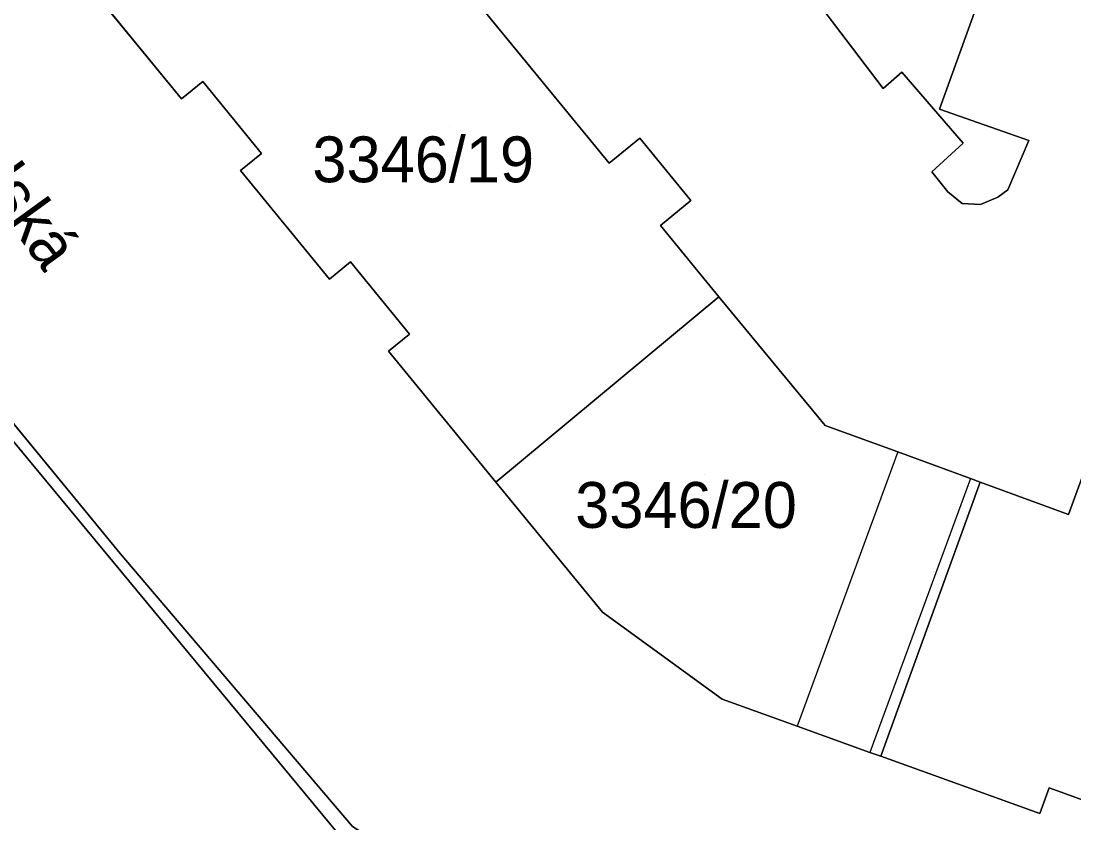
# Model space of a CAD drawing. Extents: x -262715 to -259381, y -1237238 to -1231182.
# Drawn here: x -262110.2 to -262064.29, y -1235564.28 to -1235529.32 of the extents above; entities that cross this region are included whole.
import ezdxf

# ---------------------------------------------------------------- set-up
doc = ezdxf.new("R2010")
doc.units = 0
for name, color, linetype in [('body_kn', 7, 'Continuous'), ('kladpar_druhypozemkov', 7, 'Continuous'), ('kladpar_hranice', 7, 'Continuous'), ('kladpar_parcelnecisla', 7, 'Continuous'), ('kladpar_plochy', 7, 'Continuous'), ('popisy', 7, 'Continuous'), ('zappar_hrandruhpozemk', 7, 'Continuous')]:
    doc.layers.add(name, color=color, linetype=linetype)

msp = doc.modelspace()

# ---------------------------------------------------------------- linework, layer by layer
at = {"layer": 'body_kn'}
for p, q in [((-262071.79, -1235531.55), (-262071.79, -1235531.55)), ((-262102.28, -1235531.96), (-262102.28, -1235531.96)), ((-262072.6, -1235532.26), (-262072.6, -1235532.26)), ((-262103.2, -1235532.71), (-262103.2, -1235532.71)), ((-262070.15, -1235533.16), (-262070.15, -1235533.16)), ((-262083.22, -1235534.43), (-262083.22, -1235534.43)), ((-262069.11, -1235534.65), (-262069.11, -1235534.65)), ((-262066.25, -1235534.53), (-262066.25, -1235534.53)), ((-262099.72, -1235535.1), (-262099.72, -1235535.1)), ((-262084.55, -1235535.52), (-262084.55, -1235535.52)), ((-262100.63, -1235535.84), (-262100.63, -1235535.84)), ((-262070.48, -1235535.89), (-262070.48, -1235535.89)), ((-262067.17, -1235536.68), (-262067.17, -1235536.68)), ((-262080.99, -1235537.15), (-262080.99, -1235537.15)), ((-262069.79, -1235536.77), (-262069.79, -1235536.77)), ((-262067.61, -1235537), (-262067.61, -1235537)), ((-262069.16, -1235537.27), (-262069.16, -1235537.27)), ((-262068.36, -1235537.32), (-262068.36, -1235537.32)), ((-262082.32, -1235538.24), (-262082.32, -1235538.24)), ((-262095.84, -1235539.82), (-262095.84, -1235539.82)), ((-262096.75, -1235540.57), (-262096.75, -1235540.57)), ((-262079.77, -1235541.35), (-262079.77, -1235541.35)), ((-262079.77, -1235541.35), (-262079.77, -1235541.35)), ((-262093.26, -1235542.97), (-262093.26, -1235542.97)), ((-262094.18, -1235543.71), (-262094.18, -1235543.71)), ((-262075.13, -1235546.95), (-262075.13, -1235546.95)), ((-262071.96, -1235548.11), (-262071.96, -1235548.11)), ((-262071.96, -1235548.11), (-262071.96, -1235548.11)), ((-262089.5, -1235549.42), (-262089.5, -1235549.42)), ((-262068.8, -1235549.27), (-262068.8, -1235549.27)), ((-262068.8, -1235549.27), (-262068.8, -1235549.27)), ((-262068.37, -1235549.43), (-262068.37, -1235549.43)), ((-262068.37, -1235549.43), (-262068.37, -1235549.43)), ((-262064.52, -1235550.84), (-262064.52, -1235550.84)), ((-262106.61, -1235551.65), (-262106.61, -1235551.65)), ((-262105.88, -1235552.54), (-262105.88, -1235552.54)), ((-262084.85, -1235555.09), (-262084.85, -1235555.09)), ((-262079.62, -1235558.89), (-262079.62, -1235558.89)), ((-262076.35, -1235560.07), (-262076.35, -1235560.07)), ((-262098.49, -1235561.22), (-262098.49, -1235561.22)), ((-262073.18, -1235561.21), (-262073.18, -1235561.21)), ((-262072.71, -1235561.38), (-262072.71, -1235561.38)), ((-262065.37, -1235562.76), (-262065.37, -1235562.76)), ((-262065.77, -1235563.88), (-262065.77, -1235563.88))]:
    msp.add_line(p, q, dxfattribs=at)
at = {"layer": 'kladpar_druhypozemkov'}
for p, q in [((-262091.52, -1235533.9), (-262091.52, -1235533.9)), ((-262080.39, -1235549.07), (-262080.39, -1235549.07))]:
    msp.add_line(p, q, dxfattribs=at)
at = {"layer": 'kladpar_hranice'}
for points in [[(-262064.34, -1235517.04), (-262070.15, -1235533.16), (-262066.25, -1235534.53), (-262067.17, -1235536.68), (-262067.61, -1235537), (-262068.36, -1235537.32), (-262069.16, -1235537.27), (-262069.79, -1235536.77), (-262070.48, -1235535.89), (-262069.11, -1235534.65), (-262071.79, -1235531.55), (-262072.6, -1235532.26), (-262088.33, -1235511.57)], [(-262088.33, -1235511.57), (-262072.6, -1235532.26), (-262071.79, -1235531.55), (-262069.11, -1235534.65), (-262070.48, -1235535.89), (-262069.79, -1235536.77), (-262069.16, -1235537.27), (-262068.36, -1235537.32), (-262067.61, -1235537), (-262067.17, -1235536.68), (-262066.25, -1235534.53), (-262070.15, -1235533.16), (-262064.34, -1235517.04)], [(-262098.09, -1235519.01), (-262095.54, -1235522.13), (-262094.2, -1235521.03), (-262092.01, -1235523.71), (-262093.34, -1235524.8), (-262084.55, -1235535.52), (-262083.22, -1235534.43), (-262080.99, -1235537.15), (-262082.32, -1235538.24), (-262079.77, -1235541.35), (-262089.5, -1235549.42), (-262094.18, -1235543.71), (-262093.26, -1235542.97), (-262095.84, -1235539.82), (-262096.75, -1235540.57), (-262100.63, -1235535.84), (-262099.72, -1235535.1), (-262102.28, -1235531.96), (-262103.2, -1235532.71), (-262107.88, -1235527), (-262098.09, -1235519.01)], [(-262036.74, -1235558.91), (-262037.36, -1235560.7), (-262041.02, -1235559.43), (-262044.87, -1235558.03), (-262044.28, -1235556.4), (-262047.55, -1235555.21), (-262048.15, -1235556.87), (-262061.26, -1235552.04), (-262060.66, -1235550.41), (-262063.92, -1235549.21), (-262064.52, -1235550.84), (-262068.37, -1235549.43), (-262068.8, -1235549.27), (-262071.96, -1235548.11), (-262075.13, -1235546.95), (-262079.77, -1235541.35), (-262082.32, -1235538.24), (-262080.99, -1235537.15), (-262083.22, -1235534.43), (-262084.55, -1235535.52), (-262093.34, -1235524.8)], [(-262107.88, -1235527), (-262103.2, -1235532.71), (-262102.28, -1235531.96), (-262099.72, -1235535.1), (-262100.63, -1235535.84), (-262096.75, -1235540.57), (-262095.84, -1235539.82), (-262093.26, -1235542.97), (-262094.18, -1235543.71), (-262089.5, -1235549.42), (-262084.85, -1235555.09), (-262079.62, -1235558.89), (-262076.35, -1235560.07), (-262073.18, -1235561.21), (-262072.71, -1235561.38), (-262065.77, -1235563.88), (-262065.37, -1235562.76), (-262061.56, -1235564.13)], [(-262125.06, -1235529.19), (-262123.5, -1235531.08), (-262122.34, -1235532.5), (-262120.82, -1235534.36), (-262121.25, -1235534.73), (-262096.34, -1235564.79), (-262081.95, -1235578.11), (-262077.31, -1235585.53), (-262091.45, -1235603.12), (-262092.13, -1235603.97), (-262092.58, -1235604.45), (-262092.78, -1235604.61), (-262096.32, -1235607.53), (-262097.22, -1235606.49), (-262100.56, -1235602.46), (-262116.22, -1235583.63), (-262130, -1235567.03), (-262134.02, -1235561.91), (-262138.24, -1235556.78), (-262144.45, -1235549.24), (-262144.97, -1235548.55), (-262145.68, -1235549.15)], [(-262121.25, -1235534.73), (-262120.82, -1235534.36), (-262106.61, -1235551.65), (-262105.88, -1235552.54), (-262098.49, -1235561.22), (-262095.75, -1235564.44), (-262093.18, -1235566.08), (-262087.03, -1235570), (-262081.95, -1235578.11), (-262096.34, -1235564.79), (-262121.25, -1235534.73)], [(-262064.76, -1235647.22), (-262084.47, -1235623.29), (-262043.39, -1235589.24), (-262044.86, -1235587.92), (-262048.17, -1235584.92), (-262048.57, -1235584.68), (-262050.66, -1235583.47), (-262052.81, -1235582.57), (-262055.97, -1235581.57), (-262062.88, -1235579.08), (-262069.28, -1235576.78), (-262073.06, -1235575.42), (-262074.66, -1235574.84), (-262078.51, -1235573.45), (-262079.78, -1235573.3), (-262082.31, -1235573.01), (-262087.03, -1235570), (-262093.18, -1235566.08), (-262095.75, -1235564.44), (-262098.49, -1235561.22), (-262105.88, -1235552.54), (-262106.61, -1235551.65), (-262120.82, -1235534.36)], [(-262079.77, -1235541.35), (-262075.13, -1235546.95), (-262071.96, -1235548.11), (-262068.8, -1235549.27), (-262068.37, -1235549.43), (-262072.71, -1235561.38), (-262073.18, -1235561.21), (-262076.35, -1235560.07), (-262079.62, -1235558.89), (-262084.85, -1235555.09), (-262089.5, -1235549.42), (-262079.77, -1235541.35)], [(-262068.37, -1235549.43), (-262064.52, -1235550.84), (-262063.92, -1235549.21), (-262060.66, -1235550.41), (-262061.26, -1235552.04), (-262048.15, -1235556.87), (-262047.55, -1235555.21), (-262044.28, -1235556.4), (-262044.87, -1235558.03), (-262041.02, -1235559.43), (-262045.42, -1235571.22), (-262052.38, -1235568.71), (-262051.97, -1235567.58), (-262055.78, -1235566.21), (-262056.19, -1235567.33), (-262061.97, -1235565.25), (-262061.56, -1235564.13), (-262065.37, -1235562.76), (-262065.77, -1235563.88), (-262072.71, -1235561.38), (-262068.37, -1235549.43)]]:
    msp.add_lwpolyline(points, dxfattribs=at)
at = {"layer": 'kladpar_plochy'}
for p, q in [((-262088.33, -1235511.57), (-262072.6, -1235532.26)), ((-262070.15, -1235533.16), (-262064.34, -1235517.04)), ((-262084.55, -1235535.52), (-262093.34, -1235524.8)), ((-262107.88, -1235527), (-262103.2, -1235532.71)), ((-262072.6, -1235532.26), (-262071.79, -1235531.55)), ((-262071.79, -1235531.55), (-262069.11, -1235534.65)), ((-262103.2, -1235532.71), (-262102.28, -1235531.96)), ((-262102.28, -1235531.96), (-262099.72, -1235535.1)), ((-262066.25, -1235534.53), (-262070.15, -1235533.16)), ((-262106.61, -1235551.65), (-262120.82, -1235534.36)), ((-262083.22, -1235534.43), (-262084.55, -1235535.52)), ((-262080.99, -1235537.15), (-262083.22, -1235534.43)), ((-262069.11, -1235534.65), (-262070.48, -1235535.89)), ((-262067.17, -1235536.68), (-262066.25, -1235534.53)), ((-262099.72, -1235535.1), (-262100.63, -1235535.84)), ((-262100.63, -1235535.84), (-262096.75, -1235540.57)), ((-262070.48, -1235535.89), (-262069.79, -1235536.77)), ((-262067.61, -1235537), (-262067.17, -1235536.68)), ((-262082.32, -1235538.24), (-262080.99, -1235537.15)), ((-262069.79, -1235536.77), (-262069.16, -1235537.27)), ((-262068.36, -1235537.32), (-262067.61, -1235537)), ((-262069.16, -1235537.27), (-262068.36, -1235537.32)), ((-262079.77, -1235541.35), (-262082.32, -1235538.24)), ((-262096.75, -1235540.57), (-262095.84, -1235539.82)), ((-262095.84, -1235539.82), (-262093.26, -1235542.97)), ((-262075.13, -1235546.95), (-262079.77, -1235541.35)), ((-262093.26, -1235542.97), (-262094.18, -1235543.71)), ((-262094.18, -1235543.71), (-262089.5, -1235549.42)), ((-262071.96, -1235548.11), (-262075.13, -1235546.95)), ((-262068.8, -1235549.27), (-262071.96, -1235548.11)), ((-262089.5, -1235549.42), (-262084.85, -1235555.09)), ((-262068.37, -1235549.43), (-262068.8, -1235549.27)), ((-262064.52, -1235550.84), (-262068.37, -1235549.43)), ((-262063.92, -1235549.21), (-262064.52, -1235550.84)), ((-262105.88, -1235552.54), (-262106.61, -1235551.65)), ((-262098.49, -1235561.22), (-262105.88, -1235552.54)), ((-262084.85, -1235555.09), (-262079.62, -1235558.89)), ((-262079.62, -1235558.89), (-262076.35, -1235560.07)), ((-262076.35, -1235560.07), (-262073.18, -1235561.21)), ((-262095.75, -1235564.44), (-262098.49, -1235561.22)), ((-262073.18, -1235561.21), (-262072.71, -1235561.38)), ((-262072.71, -1235561.38), (-262065.77, -1235563.88)), ((-262065.77, -1235563.88), (-262065.37, -1235562.76)), ((-262065.37, -1235562.76), (-262061.56, -1235564.13))]:
    msp.add_line(p, q, dxfattribs=at)
for points in [[(-262064.34, -1235517.04), (-262070.15, -1235533.16), (-262066.25, -1235534.53), (-262067.17, -1235536.68), (-262067.61, -1235537), (-262068.36, -1235537.32), (-262069.16, -1235537.27), (-262069.79, -1235536.77), (-262070.48, -1235535.89), (-262069.11, -1235534.65), (-262071.79, -1235531.55), (-262072.6, -1235532.26), (-262088.33, -1235511.57)], [(-262121.25, -1235534.73), (-262096.34, -1235564.79), (-262081.95, -1235578.11), (-262077.31, -1235585.53), (-262091.45, -1235603.12), (-262092.13, -1235603.97), (-262092.58, -1235604.45), (-262092.78, -1235604.61), (-262096.32, -1235607.53), (-262097.22, -1235606.49), (-262100.56, -1235602.46), (-262116.22, -1235583.63)]]:
    msp.add_lwpolyline(points, dxfattribs=at)
for points in [[(-262098.09, -1235519.01), (-262095.54, -1235522.13), (-262094.2, -1235521.03), (-262092.01, -1235523.71), (-262093.34, -1235524.8), (-262084.55, -1235535.52), (-262083.22, -1235534.43), (-262080.99, -1235537.15), (-262082.32, -1235538.24), (-262079.77, -1235541.35), (-262089.5, -1235549.42), (-262094.18, -1235543.71), (-262093.26, -1235542.97), (-262095.84, -1235539.82), (-262096.75, -1235540.57), (-262100.63, -1235535.84), (-262099.72, -1235535.1), (-262102.28, -1235531.96), (-262103.2, -1235532.71), (-262107.88, -1235527)], [(-262121.25, -1235534.73), (-262120.82, -1235534.36), (-262106.61, -1235551.65), (-262105.88, -1235552.54), (-262098.49, -1235561.22), (-262095.75, -1235564.44), (-262093.18, -1235566.08), (-262087.03, -1235570), (-262081.95, -1235578.11), (-262096.34, -1235564.79)], [(-262079.77, -1235541.35), (-262075.13, -1235546.95), (-262071.96, -1235548.11), (-262068.8, -1235549.27), (-262068.37, -1235549.43), (-262072.71, -1235561.38), (-262073.18, -1235561.21), (-262076.35, -1235560.07), (-262079.62, -1235558.89), (-262084.85, -1235555.09), (-262089.5, -1235549.42)], [(-262068.37, -1235549.43), (-262064.52, -1235550.84), (-262063.92, -1235549.21), (-262060.66, -1235550.41), (-262061.26, -1235552.04), (-262048.15, -1235556.87), (-262047.55, -1235555.21), (-262044.28, -1235556.4), (-262044.87, -1235558.03), (-262041.02, -1235559.43), (-262045.42, -1235571.22), (-262052.38, -1235568.71), (-262051.97, -1235567.58), (-262055.78, -1235566.21), (-262056.19, -1235567.33), (-262061.97, -1235565.25), (-262061.56, -1235564.13), (-262065.37, -1235562.76), (-262065.77, -1235563.88), (-262072.71, -1235561.38)]]:
    msp.add_lwpolyline(points, close=True, dxfattribs=at)
at = {"layer": 'zappar_hrandruhpozemk'}
for p, q in [((-262071.96, -1235548.11), (-262076.35, -1235560.07)), ((-262068.8, -1235549.27), (-262073.18, -1235561.21))]:
    msp.add_line(p, q, dxfattribs=at)
msp.add_lwpolyline([(-262122.56, -1235535.85), (-262121.25, -1235534.73), (-262096.34, -1235564.79)], dxfattribs=at)

# ---------------------------------------------------------------- texts
at = {"layer": 'kladpar_parcelnecisla'}
for s, p in [('3346/19', (-262097.496, -1235536.35)), ('3346/20', (-262086.034, -1235551.42))]:
    msp.add_text(s, height=2, dxfattribs=at).set_placement(p)
at = {"layer": 'popisy'}
msp.add_text('Bruselská', height=2, rotation=306, dxfattribs=at).set_placement((-262116.076, -1235530.816))

doc.saveas('drawing.dxf')
